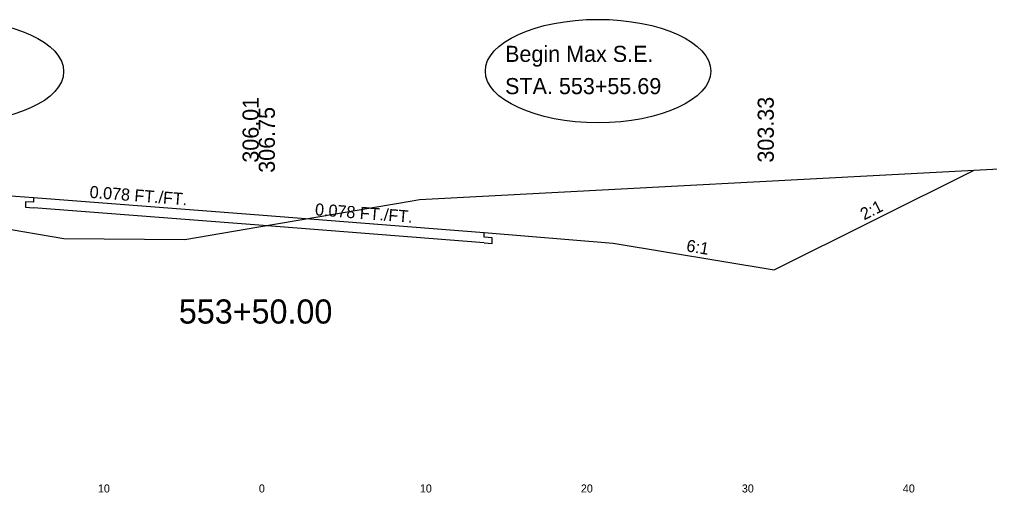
# Model space of a CAD drawing. Extents: x 1000 to 1162, y 999 to 8520.
# Drawn here: x 1065.1 to 1125.4, y 7439.5 to 7468.9 of the extents above; entities that cross this region are included whole.
import ezdxf

# ---------------------------------------------------------------- set-up
doc = ezdxf.new("R2010")
doc.units = 0
for name, color, linetype in [('Level 10', 7, 'Continuous'), ('Level 11', 7, 'Continuous'), ('Level 12', 7, 'Continuous'), ('Level 20', 7, 'Continuous'), ('Level 3', 7, 'Continuous'), ('Level 32', 7, 'Continuous'), ('Level 33', 7, 'Continuous'), ('Level 56', 7, 'Continuous'), ('Level 59', 7, 'Continuous'), ('Level 6', 7, 'Continuous'), ('Level 60', 7, 'Continuous'), ('Level 7', 7, 'Continuous')]:
    doc.layers.add(name, color=color, linetype=linetype)

msp = doc.modelspace()

# ---------------------------------------------------------------- linework, layer by layer
at = {"layer": 'Level 11'}
for p, q in [((1066, 7457.537), (1065.5, 7457.576)), ((1065.5, 7457.576), (1065.5, 7457.236)), ((1066, 7457.837), (1066, 7457.537)), ((1065.5, 7457.236), (1066, 7457.197)), ((1094, 7455.363), (1094, 7455.663)), ((1094.5, 7455.325), (1094, 7455.363)), ((1094, 7455.023), (1094.5, 7454.985)), ((1094.5, 7454.985), (1094.5, 7455.325))]:
    msp.add_line(p, q, dxfattribs=at)
at = {"layer": 'Level 12'}
for p, q in [((1080, 7456.11), (1066, 7457.197)), ((1094, 7455.023), (1080, 7456.11))]:
    msp.add_line(p, q, dxfattribs=at)
at = {"layer": 'Level 20'}
for centre in [(1060.872, 7465.672), (1101.068, 7465.694)]:
    msp.add_ellipse(centre, major_axis=(7.001, 0), ratio=0.458988, dxfattribs=at)
at = {"layer": 'Level 59'}
for p, q in [((1066, 7457.837), (1080, 7456.75)), ((1080, 7456.75), (1094, 7455.663))]:
    msp.add_line(p, q, dxfattribs=at)
at = {"layer": 'Level 6'}
for p, q in [((1058, 7458.458), (1066, 7457.837)), ((1094, 7455.663), (1102, 7454.997))]:
    msp.add_line(p, q, dxfattribs=at)
at = {"layer": 'Level 60'}
for p, q in [((1089.967, 7457.714), (1126.775, 7459.667)), ((1080, 7456.006), (1089.52, 7457.639)), ((1089.52, 7457.639), (1089.967, 7457.714)), ((1061.101, 7456.432), (1067.894, 7455.286)), ((1075.408, 7455.218), (1080, 7456.006)), ((1067.894, 7455.286), (1075.408, 7455.218))]:
    msp.add_line(p, q, dxfattribs=at)
at = {"layer": 'Level 7'}
for p, q in [((1112, 7453.33), (1124.426, 7459.543)), ((1102, 7454.997), (1112, 7453.33))]:
    msp.add_line(p, q, dxfattribs=at)

# ---------------------------------------------------------------- texts
at = {"layer": 'Level 10'}
msp.add_text('306.01', height=1, rotation=90, dxfattribs=at).set_placement((1079.986, 7460.002))
at = {"layer": 'Level 20'}
for s, p in [('Begin Max S.E.', (1095.294, 7466.265)), ('STA. 553+55.69', (1095.294, 7464.261))]:
    msp.add_text(s, height=1, dxfattribs=at).set_placement(p)
at = {"layer": 'Level 3'}
msp.add_text('553+50.00', height=1.5, dxfattribs=at).set_placement((1075.028, 7450))
at = {"layer": 'Level 32'}
for s, rotation, p in [('0.078 FT./FT.', 355.56104, (1069.466, 7457.819)), ('0.078 FT./FT.', 355.56116, (1083.466, 7456.732)), ('2:1', 26.56505, (1117.594, 7456.407)), ('6:1', 350.53768, (1106.517, 7454.497))]:
    msp.add_text(s, height=0.75, rotation=rotation, dxfattribs=at).set_placement(p)
at = {"layer": 'Level 33'}
msp.add_text('303.33', height=1, rotation=90, dxfattribs=at).set_placement((1111.984, 7460.005))
at = {"layer": 'Level 56'}
for s, p in [('10', (1070, 7439.5)), ('0', (1080, 7439.5)), ('10', (1090, 7439.5)), ('20', (1100, 7439.5)), ('30', (1110, 7439.5)), ('40', (1120, 7439.5))]:
    msp.add_text(s, height=0.5, dxfattribs=at).set_placement(p)
at = {"layer": 'Level 59'}
msp.add_text(' 306.75', height=1, rotation=90, dxfattribs=at).set_placement((1080.992, 7459.002))

doc.saveas('drawing.dxf')
